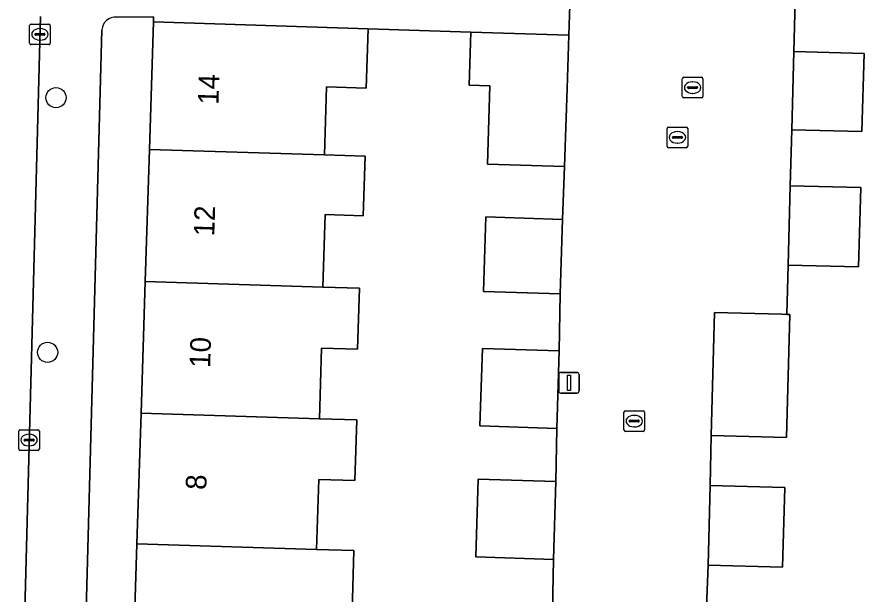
# Model space of a CAD drawing. Extents: x 162082 to 163401, y 388089 to 388636.
# Drawn here: x 162516.81 to 162557.91, y 388220.2 to 388248.21 of the extents above; entities that cross this region are included whole.
import ezdxf

# ---------------------------------------------------------------- set-up
doc = ezdxf.new("R2010")
doc.units = 0
for name, color, linetype in [('IMGEO_Boom', 7, 'Continuous'), ('IMGEO_Erf', 7, 'Continuous'), ('IMGEO_Kolk', 7, 'Continuous'), ('IMGEO_Lichtmast', 7, 'Continuous'), ('IMGEO_Pand', 7, 'Continuous'), ('IMGEO_Pand_nummerreeks', 7, 'Continuous'), ('IMGEO_Rijbaan_lokaal_open', 7, 'Continuous'), ('IMGEO_Rioolput', 7, 'Continuous'), ('IMGEO_Voetpad_open', 7, 'Continuous')]:
    doc.layers.add(name, color=color, linetype=linetype)

msp = doc.modelspace()

# ---------------------------------------------------------------- linework, layer by layer
at = {"layer": 'IMGEO_Boom'}
for centre in [(162518.703, 388244.295), (162518.298, 388231.932)]:
    msp.add_circle(centre, 0.489, dxfattribs=at)
at = {"layer": 'IMGEO_Erf'}
for points in [[(162554.567, 388248.972), (162554.502, 388246.538), (162557.908, 388246.445), (162557.805, 388242.645), (162554.4, 388242.737), (162554.327, 388240.022), (162557.745, 388239.931), (162557.64, 388236.078), (162554.224, 388236.171), (162554.16, 388233.774), (162554.311, 388233.77), (162554.149, 388227.792), (162550.483, 388227.891), (162550.444, 388225.465), (162554.063, 388225.367), (162553.958, 388221.508), (162550.34, 388221.607), (162550.242, 388219.162)], [(162522.432, 388216.347), (162522.631, 388222.639), (162522.83, 388228.977), (162523.032, 388235.369), (162523.234, 388241.782), (162523.429, 388247.973), (162523.434, 388248.211), (162521.64, 388248.207)], [(162520.935, 388247.582), (162519.703, 388202.029), (162529.747, 388201.806), (162538.487, 388201.491), (162538.67, 388207.522), (162542.151, 388207.416), (162542.411, 388207.408), (162542.432, 388209.134), (162538.694, 388209.252), (162538.817, 388213.183), (162542.555, 388213.065), (162542.668, 388215.549), (162538.885, 388215.669), (162539.006, 388219.511), (162542.789, 388219.392), (162542.833, 388221.882), (162539.07, 388222), (162539.189, 388225.776)], [(162539.189, 388225.776), (162542.952, 388225.657), (162542.997, 388228.242), (162539.273, 388228.36), (162539.392, 388232.12), (162543.115, 388232.003), (162543.164, 388234.773), (162539.44, 388234.891), (162539.554, 388238.505), (162543.278, 388238.387), (162543.382, 388240.947), (162539.633, 388241.065), (162539.753, 388244.864), (162538.745, 388244.896), (162538.826, 388247.474), (162533.845, 388247.644), (162533.754, 388244.764), (162531.828, 388244.825), (162531.724, 388241.514), (162533.697, 388241.452), (162533.606, 388238.561), (162531.759, 388238.62), (162531.648, 388235.097), (162533.431, 388235.041), (162533.338, 388232.086), (162531.591, 388232.141), (162531.483, 388228.704), (162533.293, 388228.647), (162533.2, 388225.709), (162531.453, 388225.765), (162531.346, 388222.364), (162533.161, 388222.307), (162533.068, 388219.371)]]:
    msp.add_lwpolyline(points, dxfattribs=at)
msp.add_arc((162521.581, 388247.564), 0.646, 84.7274, 178.3882, dxfattribs=at)
at = {"layer": 'IMGEO_Kolk'}
for p, q in [((162517.501, 388247.868), (162518.353, 388247.868)), ((162517.426, 388246.942), (162517.426, 388247.794)), ((162517.914, 388247.648), (162517.939, 388247.648)), ((162518.427, 388247.794), (162518.427, 388246.942)), ((162517.685, 388247.362), (162517.685, 388247.374)), ((162518.123, 388247.325), (162517.725, 388247.325)), ((162517.728, 388247.411), (162518.126, 388247.411)), ((162517.937, 388247.088), (162517.912, 388247.088)), ((162518.169, 388247.374), (162518.169, 388247.362)), ((162518.353, 388246.868), (162517.501, 388246.868)), ((162548.353, 388241.94), (162548.353, 388242.792)), ((162548.428, 388242.866), (162549.28, 388242.866)), ((162548.841, 388242.646), (162548.866, 388242.646)), ((162549.354, 388242.792), (162549.354, 388241.94)), ((162548.612, 388242.36), (162548.612, 388242.372)), ((162549.05, 388242.323), (162548.652, 388242.323)), ((162548.655, 388242.409), (162549.053, 388242.409)), ((162549.096, 388242.372), (162549.096, 388242.36)), ((162549.28, 388241.866), (162548.428, 388241.866)), ((162548.864, 388242.086), (162548.839, 388242.086)), ((162546.259, 388228.167), (162546.259, 388229.019)), ((162546.334, 388229.093), (162547.186, 388229.093)), ((162547.26, 388229.019), (162547.26, 388228.167)), ((162546.518, 388228.587), (162546.518, 388228.599)), ((162546.561, 388228.636), (162546.959, 388228.636)), ((162546.747, 388228.873), (162546.772, 388228.873)), ((162547.002, 388228.599), (162547.002, 388228.587)), ((162516.971, 388228.172), (162517.823, 388228.172)), ((162546.956, 388228.55), (162546.558, 388228.55)), ((162546.77, 388228.313), (162546.745, 388228.313)), ((162516.896, 388227.246), (162516.896, 388228.098)), ((162517.384, 388227.952), (162517.409, 388227.952)), ((162517.897, 388228.098), (162517.897, 388227.246)), ((162547.186, 388228.093), (162546.334, 388228.093)), ((162517.155, 388227.666), (162517.155, 388227.678)), ((162517.593, 388227.629), (162517.195, 388227.629)), ((162517.198, 388227.715), (162517.596, 388227.715)), ((162517.407, 388227.392), (162517.382, 388227.392)), ((162517.639, 388227.678), (162517.639, 388227.666)), ((162517.823, 388227.172), (162516.971, 388227.172))]:
    msp.add_line(p, q, dxfattribs=at)
for points in [[(162517.501, 388247.868), (162518.353, 388247.868)], [(162517.426, 388246.942), (162517.426, 388247.794)], [(162518.427, 388247.794), (162518.427, 388246.942)], [(162518.353, 388246.868), (162517.501, 388246.868)], [(162548.353, 388241.94), (162548.353, 388242.792)], [(162548.428, 388242.866), (162549.28, 388242.866)], [(162549.354, 388242.792), (162549.354, 388241.94)], [(162549.28, 388241.866), (162548.428, 388241.866)], [(162546.259, 388228.167), (162546.259, 388229.019)], [(162546.334, 388229.093), (162547.186, 388229.093)], [(162547.26, 388229.019), (162547.26, 388228.167)], [(162516.971, 388228.172), (162517.823, 388228.172)], [(162516.896, 388227.246), (162516.896, 388228.098)], [(162517.897, 388228.098), (162517.897, 388227.246)], [(162547.186, 388228.093), (162546.334, 388228.093)], [(162517.823, 388227.172), (162516.971, 388227.172)]]:
    msp.add_lwpolyline(points, dxfattribs=at)
for centre, radius, start, end in [((162517.503, 388247.792), 0.0765, 91.552, 178.448), ((162517.503, 388247.792), 0.0765, 91.552, 178.448), ((162518.351, 388247.792), 0.0765, 1.552, 88.448), ((162518.351, 388247.792), 0.0765, 1.552, 88.448), ((162517.725, 388247.371), 0.0403, 85.8775, 175.7526), ((162517.722, 388247.361), 0.0366, 178.938, 274.7102), ((162518.126, 388247.368), 0.043, 264.8664, 352.4533), ((162518.13, 388247.373), 0.0386, 1.7309, 96.639), ((162517.503, 388246.944), 0.0765, 181.552, 268.448), ((162517.503, 388246.944), 0.0765, 181.552, 268.448), ((162518.351, 388246.944), 0.0765, 271.552, 358.448), ((162518.351, 388246.944), 0.0765, 271.552, 358.448), ((162548.43, 388242.79), 0.0765, 91.552, 178.448), ((162548.43, 388242.79), 0.0765, 91.552, 178.448), ((162549.278, 388242.79), 0.0765, 1.552, 88.448), ((162549.278, 388242.79), 0.0765, 1.552, 88.448), ((162548.652, 388242.369), 0.0403, 85.8775, 175.7526), ((162548.649, 388242.359), 0.0366, 178.938, 274.7102), ((162549.053, 388242.366), 0.043, 264.8664, 352.4533), ((162549.057, 388242.371), 0.0386, 1.7309, 96.639), ((162548.43, 388241.942), 0.0765, 181.552, 268.448), ((162548.43, 388241.942), 0.0765, 181.552, 268.448), ((162549.278, 388241.942), 0.0765, 271.552, 358.448), ((162549.278, 388241.942), 0.0765, 271.552, 358.448), ((162546.336, 388229.017), 0.0765, 91.552, 178.448), ((162546.336, 388229.017), 0.0765, 91.552, 178.448), ((162547.184, 388229.017), 0.0765, 1.552, 88.448), ((162547.184, 388229.017), 0.0765, 1.552, 88.448), ((162546.558, 388228.596), 0.0403, 85.8775, 175.7526), ((162546.555, 388228.586), 0.0366, 178.938, 274.7102), ((162546.959, 388228.593), 0.043, 264.8664, 352.4533), ((162546.963, 388228.598), 0.0386, 1.7309, 96.639), ((162516.973, 388228.096), 0.0765, 91.552, 178.448), ((162516.973, 388228.096), 0.0765, 91.552, 178.448), ((162517.821, 388228.096), 0.0765, 1.552, 88.448), ((162517.821, 388228.096), 0.0765, 1.552, 88.448), ((162546.336, 388228.169), 0.0765, 181.552, 268.448), ((162546.336, 388228.169), 0.0765, 181.552, 268.448), ((162547.184, 388228.169), 0.0765, 271.552, 358.448), ((162547.184, 388228.169), 0.0765, 271.552, 358.448), ((162517.195, 388227.675), 0.0403, 85.8775, 175.7526), ((162517.192, 388227.665), 0.0366, 178.938, 274.7102), ((162517.596, 388227.672), 0.043, 264.8664, 352.4533), ((162517.6, 388227.677), 0.0386, 1.7309, 96.639), ((162516.973, 388227.248), 0.0765, 181.552, 268.448), ((162516.973, 388227.248), 0.0765, 181.552, 268.448), ((162517.821, 388227.248), 0.0765, 271.552, 358.448), ((162517.821, 388227.248), 0.0765, 271.552, 358.448)]:
    msp.add_arc(centre, radius, start, end, dxfattribs=at)
for centre, major_axis, ratio, start_param, end_param in [((162517.913, 388247.368), (-0.387, 0.002), 0.722429, 4.712389, 7.853982), ((162517.938, 388247.368), (-0.39, 0.002), 0.717154, 1.570796, 4.712389), ((162548.84, 388242.366), (-0.387, 0.002), 0.722429, 4.712389, 7.853982), ((162548.865, 388242.366), (-0.39, 0.002), 0.717154, 1.570796, 4.712389), ((162546.746, 388228.593), (-0.387, 0.002), 0.722429, 4.712389, 7.853982), ((162546.771, 388228.593), (-0.39, 0.002), 0.717154, 1.570796, 4.712389), ((162517.383, 388227.672), (-0.387, 0.002), 0.722429, 4.712389, 7.853982), ((162517.408, 388227.672), (-0.39, 0.002), 0.717154, 1.570796, 4.712389)]:
    msp.add_ellipse(centre, major_axis=major_axis, ratio=ratio, start_param=start_param, end_param=end_param, dxfattribs=at)
at = {"layer": 'IMGEO_Lichtmast'}
for p, q in [((162543.094, 388230.055), (162543.094, 388230.855)), ((162543.094, 388230.855), (162543.094, 388230.055)), ((162543.194, 388230.955), (162543.984, 388230.955)), ((162543.984, 388230.955), (162543.194, 388230.955)), ((162544.084, 388230.855), (162544.084, 388230.055)), ((162544.084, 388230.055), (162544.084, 388230.855)), ((162543.984, 388229.955), (162543.194, 388229.955)), ((162543.194, 388229.955), (162543.984, 388229.955))]:
    msp.add_line(p, q, dxfattribs=at)
msp.add_lwpolyline([(162543.514, 388230.83), (162543.664, 388230.83), (162543.664, 388230.08), (162543.514, 388230.08), (162543.514, 388230.83)], dxfattribs=at)
for centre, start, end in [((162543.194, 388230.855), 90, 180), ((162543.194, 388230.855), 90, 180), ((162543.984, 388230.855), 0, 90), ((162543.984, 388230.855), 360, 90), ((162543.194, 388230.055), 180, 270), ((162543.194, 388230.055), 180, 270), ((162543.984, 388230.055), 270, 0), ((162543.984, 388230.055), 270, 0)]:
    msp.add_arc(centre, 0.1, start, end, dxfattribs=at)
at = {"layer": 'IMGEO_Pand'}
for points in [[(162523.234, 388241.782), (162531.724, 388241.514), (162531.828, 388244.825), (162533.754, 388244.764), (162533.845, 388247.644), (162523.429, 388247.973)], [(162543.502, 388244.746), (162543.583, 388247.323), (162538.826, 388247.474), (162538.745, 388244.896), (162539.753, 388244.864), (162539.633, 388241.065), (162543.382, 388240.947)], [(162557.908, 388246.445), (162554.502, 388246.538), (162554.4, 388242.737), (162557.805, 388242.645)], [(162523.032, 388235.369), (162531.648, 388235.097), (162531.759, 388238.62), (162533.606, 388238.561), (162533.697, 388241.452), (162531.724, 388241.514), (162523.234, 388241.782)], [(162557.745, 388239.931), (162554.327, 388240.022), (162554.224, 388236.171), (162557.64, 388236.078)], [(162543.164, 388234.773), (162543.278, 388238.387), (162539.554, 388238.505), (162539.44, 388234.891)], [(162523.032, 388235.369), (162522.83, 388228.977), (162531.483, 388228.704), (162531.591, 388232.141), (162533.338, 388232.086), (162533.431, 388235.041), (162531.648, 388235.097)], [(162554.311, 388233.77), (162554.16, 388233.774), (162553.921, 388233.781), (162550.645, 388233.869), (162550.483, 388227.891), (162554.149, 388227.792)], [(162542.997, 388228.242), (162543.115, 388232.003), (162539.392, 388232.12), (162539.273, 388228.36)], [(162522.631, 388222.639), (162531.346, 388222.364), (162531.453, 388225.765), (162533.2, 388225.709), (162533.293, 388228.647), (162531.483, 388228.704), (162522.83, 388228.977)], [(162542.952, 388225.657), (162539.189, 388225.776), (162539.07, 388222), (162542.833, 388221.882)], [(162550.444, 388225.465), (162550.34, 388221.607), (162553.958, 388221.508), (162554.063, 388225.367)], [(162522.631, 388222.639), (162522.432, 388216.347), (162531.15, 388216.072), (162531.256, 388219.428), (162533.068, 388219.371), (162533.161, 388222.307), (162531.346, 388222.364)]]:
    msp.add_lwpolyline(points, close=True, dxfattribs=at)
at = {"layer": 'IMGEO_Rijbaan_lokaal_open'}
for points in [[(162543.645, 388249.286), (162543.583, 388247.323), (162543.502, 388244.746), (162543.382, 388240.947), (162543.278, 388238.387), (162543.164, 388234.773), (162543.115, 388232.003), (162542.997, 388228.242), (162542.952, 388225.657), (162542.833, 388221.882), (162542.789, 388219.392)], [(162550.242, 388219.162), (162550.34, 388221.607), (162550.444, 388225.465), (162550.483, 388227.891), (162550.645, 388233.869), (162553.921, 388233.781), (162554.16, 388233.774), (162554.224, 388236.171), (162554.327, 388240.022), (162554.4, 388242.737), (162554.502, 388246.538), (162554.567, 388248.972)], [(162516.809, 388201.089), (162516.82, 388202.093), (162516.873, 388207.142), (162517.948, 388248.231)]]:
    msp.add_lwpolyline(points, dxfattribs=at)
at = {"layer": 'IMGEO_Rioolput'}
for p, q in [((162549.091, 388244.358), (162549.091, 388245.21)), ((162549.166, 388245.284), (162550.018, 388245.284)), ((162549.579, 388245.064), (162549.604, 388245.064)), ((162550.092, 388245.21), (162550.092, 388244.358)), ((162549.35, 388244.778), (162549.35, 388244.79)), ((162549.788, 388244.741), (162549.39, 388244.741)), ((162549.393, 388244.827), (162549.791, 388244.827)), ((162549.834, 388244.79), (162549.834, 388244.778)), ((162550.018, 388244.284), (162549.166, 388244.284)), ((162549.602, 388244.504), (162549.577, 388244.504))]:
    msp.add_line(p, q, dxfattribs=at)
for points in [[(162549.091, 388244.358), (162549.091, 388245.21)], [(162549.166, 388245.284), (162550.018, 388245.284)], [(162550.092, 388245.21), (162550.092, 388244.358)], [(162550.018, 388244.284), (162549.166, 388244.284)]]:
    msp.add_lwpolyline(points, dxfattribs=at)
for centre, radius, start, end in [((162549.168, 388245.208), 0.0765, 91.552, 178.448), ((162549.168, 388245.208), 0.0765, 91.552, 178.448), ((162550.016, 388245.208), 0.0765, 1.552, 88.448), ((162550.016, 388245.208), 0.0765, 1.552, 88.448), ((162549.39, 388244.787), 0.0403, 85.8775, 175.7526), ((162549.387, 388244.777), 0.0366, 178.938, 274.7102), ((162549.791, 388244.784), 0.043, 264.8664, 352.4533), ((162549.795, 388244.789), 0.0386, 1.7309, 96.639), ((162549.168, 388244.36), 0.0765, 181.552, 268.448), ((162549.168, 388244.36), 0.0765, 181.552, 268.448), ((162550.016, 388244.36), 0.0765, 271.552, 358.448), ((162550.016, 388244.36), 0.0765, 271.552, 358.448)]:
    msp.add_arc(centre, radius, start, end, dxfattribs=at)
for centre, major_axis, ratio, start_param, end_param in [((162549.578, 388244.784), (-0.387, 0.002), 0.722429, 4.712389, 7.853982), ((162549.603, 388244.784), (-0.39, 0.002), 0.717154, 1.570796, 4.712389)]:
    msp.add_ellipse(centre, major_axis=major_axis, ratio=ratio, start_param=start_param, end_param=end_param, dxfattribs=at)
at = {"layer": 'IMGEO_Voetpad_open'}
for points in [[(162521.64, 388248.207), (162523.434, 388248.211), (162523.429, 388247.973), (162533.845, 388247.644), (162538.826, 388247.474), (162543.583, 388247.323), (162543.645, 388249.286), (162542.681, 388249.305), (162533.918, 388249.549), (162531.004, 388249.658), (162531.014, 388250), (162531.036, 388250.765), (162528.15, 388250.86), (162523.708, 388250.998), (162520.97, 388251.082)], [(162517.948, 388248.231), (162516.873, 388207.142), (162516.82, 388202.093), (162519.703, 388202.029), (162520.935, 388247.582)]]:
    msp.add_lwpolyline(points, dxfattribs=at)
msp.add_arc((162521.581, 388247.564), 0.646, 84.7274, 178.3882, dxfattribs=at)

# ---------------------------------------------------------------- texts
at = {"layer": 'IMGEO_Pand_nummerreeks'}
for s, p in [('14', (162526.584, 388243.941)), ('12', (162526.382, 388237.552)), ('10', (162526.181, 388231.171)), ('8', (162525.995, 388225.245))]:
    msp.add_text(s, height=1, rotation=88.1948, dxfattribs=at).set_placement(p)

doc.saveas('drawing.dxf')
